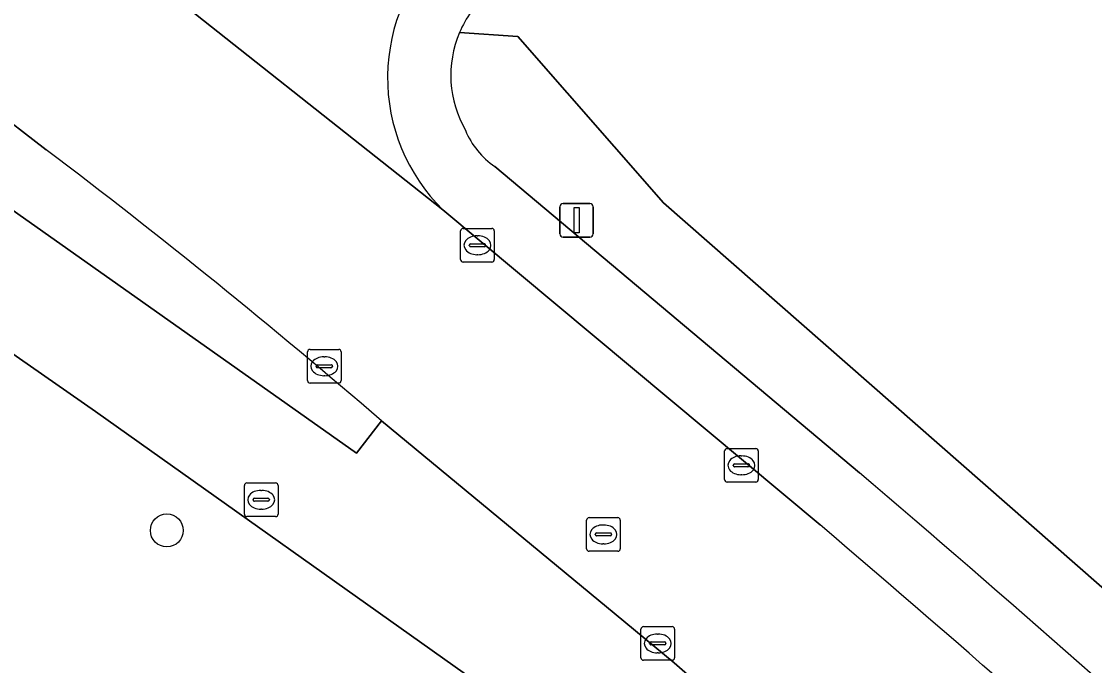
# Model space of a CAD drawing. Extents: x 157445 to 158888, y 383061 to 384688.
# Drawn here: x 157857.9 to 157889.8, y 383598.2 to 383617.35 of the extents above; entities that cross this region are included whole.
import ezdxf

# ---------------------------------------------------------------- set-up
doc = ezdxf.new("R2010")
doc.units = 0
for name, color, linetype in [('IMGEO_Boom', 7, 'Continuous'), ('IMGEO_Brandkraan', 7, 'Continuous'), ('IMGEO_Erf', 7, 'Continuous'), ('IMGEO_Groenvoorziening', 7, 'Continuous'), ('IMGEO_Haag', 7, 'Continuous'), ('IMGEO_Kolk', 7, 'Continuous'), ('IMGEO_Lichtmast', 7, 'Continuous'), ('IMGEO_Rijbaan_lokaal_gesloten', 7, 'Continuous'), ('IMGEO_Rijbaan_lokaal_open', 7, 'Continuous'), ('IMGEO_Rioolput', 7, 'Continuous'), ('IMGEO_Voetpad_open', 7, 'Continuous')]:
    doc.layers.add(name, color=color, linetype=linetype)

msp = doc.modelspace()

# ---------------------------------------------------------------- linework, layer by layer
at = {"layer": 'IMGEO_Boom'}
msp.add_circle((157862.218, 383602.214), 0.489, dxfattribs=at)
at = {"layer": 'IMGEO_Brandkraan'}
for p, q in [((157864.525, 383602.7), (157864.525, 383603.552)), ((157864.6, 383603.626), (157865.452, 383603.626)), ((157865.013, 383603.406), (157865.038, 383603.406)), ((157865.526, 383603.552), (157865.526, 383602.7)), ((157864.784, 383603.12), (157864.784, 383603.132)), ((157865.222, 383603.083), (157864.824, 383603.083)), ((157864.827, 383603.169), (157865.225, 383603.169)), ((157865.268, 383603.132), (157865.268, 383603.12)), ((157865.036, 383602.846), (157865.011, 383602.846)), ((157865.452, 383602.626), (157864.6, 383602.626))]:
    msp.add_line(p, q, dxfattribs=at)
for points in [[(157864.525, 383602.7), (157864.525, 383603.552)], [(157864.6, 383603.626), (157865.452, 383603.626)], [(157865.526, 383603.552), (157865.526, 383602.7)], [(157865.452, 383602.626), (157864.6, 383602.626)]]:
    msp.add_lwpolyline(points, dxfattribs=at)
for centre, radius, start, end in [((157864.602, 383603.55), 0.0765, 91.552, 178.448), ((157864.602, 383603.55), 0.0765, 91.552, 178.448), ((157865.45, 383603.55), 0.0765, 1.552, 88.448), ((157865.45, 383603.55), 0.0765, 1.552, 88.448), ((157864.824, 383603.129), 0.0403, 85.8775, 175.7526), ((157864.821, 383603.119), 0.0366, 178.938, 274.7102), ((157865.225, 383603.126), 0.043, 264.8664, 352.4533), ((157865.229, 383603.131), 0.0386, 1.7309, 96.639), ((157864.602, 383602.702), 0.0765, 181.552, 268.448), ((157864.602, 383602.702), 0.0765, 181.552, 268.448), ((157865.45, 383602.702), 0.0765, 271.552, 358.448), ((157865.45, 383602.702), 0.0765, 271.552, 358.448)]:
    msp.add_arc(centre, radius, start, end, dxfattribs=at)
for centre, major_axis, ratio, start_param, end_param in [((157865.012, 383603.126), (-0.387, 0.002), 0.722429, 4.712389, 7.853982), ((157865.037, 383603.126), (-0.39, 0.002), 0.717154, 1.570796, 4.712389)]:
    msp.add_ellipse(centre, major_axis=major_axis, ratio=ratio, start_param=start_param, end_param=end_param, dxfattribs=at)
at = {"layer": 'IMGEO_Erf'}
msp.add_lwpolyline([(157878.726, 383592.299), (157877.447, 383593.246), (157871.402, 383597.723), (157860.097, 383605.753), (157852.681, 383610.91)], dxfattribs=at)
at = {"layer": 'IMGEO_Groenvoorziening'}
for points in [[(157858.634, 383613.533), (157856.906, 383614.859), (157852.589, 383618.202), (157849.423, 383620.502)], [(157870.921, 383617.017), (157872.658, 383616.894), (157876.986, 383611.954), (157892.678, 383598.198)], [(157892.678, 383598.198), (157876.986, 383611.954), (157872.658, 383616.894), (157870.921, 383617.017)], [(157855.714, 383613.084), (157867.861, 383604.51), (157868.604, 383605.473)], [(157871.971, 383613.029), (157882.811, 383603.928)]]:
    msp.add_lwpolyline(points, dxfattribs=at)
for centre, radius, start, end in [((157873.934, 383615.734), 3.275, 132.3217, 156.9275), ((157873.927, 383615.74), 3.266, 156.9845, 209.9448), ((157873.362, 383615.048), 2.452, 202.4882, 235.4236), ((157734.825, 383450.189), 204.963, 49.25483, 52.83927), ((157572.09, 383238.864), 479.395, 47.53117, 49.59752)]:
    msp.add_arc(centre, radius, start, end, dxfattribs=at)
at = {"layer": 'IMGEO_Haag'}
for points in [[(157892.678, 383598.198), (157876.986, 383611.954), (157872.658, 383616.894), (157870.921, 383617.017)], [(157871.971, 383613.029), (157882.811, 383603.928)]]:
    msp.add_lwpolyline(points, dxfattribs=at)
for centre, radius, start, end in [((157873.927, 383615.74), 3.266, 156.9845, 209.9448), ((157873.362, 383615.048), 2.452, 202.4882, 235.4236), ((157572.09, 383238.864), 479.395, 47.53117, 49.59752)]:
    msp.add_arc(centre, radius, start, end, dxfattribs=at)
at = {"layer": 'IMGEO_Kolk'}
for p, q in [((157870.953, 383610.266), (157870.953, 383611.118)), ((157871.028, 383611.192), (157871.88, 383611.192)), ((157871.954, 383611.118), (157871.954, 383610.266)), ((157871.255, 383610.735), (157871.653, 383610.735)), ((157871.441, 383610.972), (157871.466, 383610.972)), ((157871.212, 383610.686), (157871.212, 383610.698)), ((157871.65, 383610.649), (157871.252, 383610.649)), ((157871.696, 383610.698), (157871.696, 383610.686)), ((157871.88, 383610.192), (157871.028, 383610.192)), ((157871.464, 383610.412), (157871.439, 383610.412)), ((157866.476, 383607.595), (157867.328, 383607.595)), ((157866.401, 383606.669), (157866.401, 383607.521)), ((157866.889, 383607.375), (157866.914, 383607.375)), ((157867.402, 383607.521), (157867.402, 383606.669)), ((157866.66, 383607.089), (157866.66, 383607.101)), ((157867.098, 383607.052), (157866.7, 383607.052)), ((157866.703, 383607.138), (157867.101, 383607.138)), ((157867.144, 383607.101), (157867.144, 383607.089)), ((157867.328, 383606.595), (157866.476, 383606.595)), ((157866.912, 383606.815), (157866.887, 383606.815)), ((157878.801, 383603.724), (157878.801, 383604.576)), ((157878.876, 383604.65), (157879.728, 383604.65)), ((157879.289, 383604.43), (157879.314, 383604.43)), ((157879.802, 383604.576), (157879.802, 383603.724)), ((157879.06, 383604.144), (157879.06, 383604.156)), ((157879.498, 383604.107), (157879.1, 383604.107)), ((157879.103, 383604.193), (157879.501, 383604.193)), ((157879.544, 383604.156), (157879.544, 383604.144)), ((157879.312, 383603.87), (157879.287, 383603.87)), ((157879.728, 383603.65), (157878.876, 383603.65)), ((157876.315, 383598.429), (157876.315, 383599.281)), ((157876.39, 383599.355), (157877.242, 383599.355)), ((157877.316, 383599.281), (157877.316, 383598.429)), ((157876.803, 383599.135), (157876.828, 383599.135)), ((157876.574, 383598.849), (157876.574, 383598.861)), ((157877.012, 383598.812), (157876.614, 383598.812)), ((157876.617, 383598.898), (157877.015, 383598.898)), ((157877.058, 383598.861), (157877.058, 383598.849)), ((157877.242, 383598.355), (157876.39, 383598.355)), ((157876.826, 383598.575), (157876.801, 383598.575))]:
    msp.add_line(p, q, dxfattribs=at)
for points in [[(157870.953, 383610.266), (157870.953, 383611.118)], [(157871.028, 383611.192), (157871.88, 383611.192)], [(157871.954, 383611.118), (157871.954, 383610.266)], [(157871.88, 383610.192), (157871.028, 383610.192)], [(157866.476, 383607.595), (157867.328, 383607.595)], [(157866.401, 383606.669), (157866.401, 383607.521)], [(157867.402, 383607.521), (157867.402, 383606.669)], [(157867.328, 383606.595), (157866.476, 383606.595)], [(157878.801, 383603.724), (157878.801, 383604.576)], [(157878.876, 383604.65), (157879.728, 383604.65)], [(157879.802, 383604.576), (157879.802, 383603.724)], [(157879.728, 383603.65), (157878.876, 383603.65)], [(157876.315, 383598.429), (157876.315, 383599.281)], [(157876.39, 383599.355), (157877.242, 383599.355)], [(157877.316, 383599.281), (157877.316, 383598.429)], [(157877.242, 383598.355), (157876.39, 383598.355)]]:
    msp.add_lwpolyline(points, dxfattribs=at)
for centre, radius, start, end in [((157871.03, 383611.116), 0.0765, 91.552, 178.448), ((157871.03, 383611.116), 0.0765, 91.552, 178.448), ((157871.878, 383611.116), 0.0765, 1.552, 88.448), ((157871.878, 383611.116), 0.0765, 1.552, 88.448), ((157871.252, 383610.695), 0.0403, 85.8775, 175.7526), ((157871.657, 383610.697), 0.0386, 1.7309, 96.639), ((157871.249, 383610.685), 0.0366, 178.938, 274.7102), ((157871.653, 383610.692), 0.043, 264.8664, 352.4533), ((157871.03, 383610.268), 0.0765, 181.552, 268.448), ((157871.03, 383610.268), 0.0765, 181.552, 268.448), ((157871.878, 383610.268), 0.0765, 271.552, 358.448), ((157871.878, 383610.268), 0.0765, 271.552, 358.448), ((157866.478, 383607.519), 0.0765, 91.552, 178.448), ((157866.478, 383607.519), 0.0765, 91.552, 178.448), ((157867.326, 383607.519), 0.0765, 1.552, 88.448), ((157867.326, 383607.519), 0.0765, 1.552, 88.448), ((157866.7, 383607.098), 0.0403, 85.8775, 175.7526), ((157866.697, 383607.088), 0.0366, 178.938, 274.7102), ((157867.101, 383607.095), 0.043, 264.8664, 352.4533), ((157867.105, 383607.1), 0.0386, 1.7309, 96.639), ((157866.478, 383606.671), 0.0765, 181.552, 268.448), ((157866.478, 383606.671), 0.0765, 181.552, 268.448), ((157867.326, 383606.671), 0.0765, 271.552, 358.448), ((157867.326, 383606.671), 0.0765, 271.552, 358.448), ((157878.878, 383604.574), 0.0765, 91.552, 178.448), ((157878.878, 383604.574), 0.0765, 91.552, 178.448), ((157879.726, 383604.574), 0.0765, 1.552, 88.448), ((157879.726, 383604.574), 0.0765, 1.552, 88.448), ((157879.1, 383604.153), 0.0403, 85.8775, 175.7526), ((157879.097, 383604.143), 0.0366, 178.938, 274.7102), ((157879.501, 383604.15), 0.043, 264.8664, 352.4533), ((157879.505, 383604.155), 0.0386, 1.7309, 96.639), ((157878.878, 383603.726), 0.0765, 181.552, 268.448), ((157878.878, 383603.726), 0.0765, 181.552, 268.448), ((157879.726, 383603.726), 0.0765, 271.552, 358.448), ((157879.726, 383603.726), 0.0765, 271.552, 358.448), ((157876.392, 383599.279), 0.0765, 91.552, 178.448), ((157876.392, 383599.279), 0.0765, 91.552, 178.448), ((157877.24, 383599.279), 0.0765, 1.552, 88.448), ((157877.24, 383599.279), 0.0765, 1.552, 88.448), ((157876.614, 383598.858), 0.0403, 85.8775, 175.7526), ((157876.611, 383598.848), 0.0366, 178.938, 274.7102), ((157877.015, 383598.855), 0.043, 264.8664, 352.4533), ((157877.019, 383598.86), 0.0386, 1.7309, 96.639), ((157876.392, 383598.431), 0.0765, 181.552, 268.448), ((157876.392, 383598.431), 0.0765, 181.552, 268.448), ((157877.24, 383598.431), 0.0765, 271.552, 358.448), ((157877.24, 383598.431), 0.0765, 271.552, 358.448)]:
    msp.add_arc(centre, radius, start, end, dxfattribs=at)
for centre, major_axis, ratio, start_param, end_param in [((157871.44, 383610.692), (-0.387, 0.002), 0.722429, 4.712389, 7.853982), ((157871.465, 383610.692), (-0.39, 0.002), 0.717154, 1.570796, 4.712389), ((157866.888, 383607.095), (-0.387, 0.002), 0.722429, 4.712389, 7.853982), ((157866.913, 383607.095), (-0.39, 0.002), 0.717154, 1.570796, 4.712389), ((157879.288, 383604.15), (-0.387, 0.002), 0.722429, 4.712389, 7.853982), ((157879.313, 383604.15), (-0.39, 0.002), 0.717154, 1.570796, 4.712389), ((157876.802, 383598.855), (-0.387, 0.002), 0.722429, 4.712389, 7.853982), ((157876.827, 383598.855), (-0.39, 0.002), 0.717154, 1.570796, 4.712389)]:
    msp.add_ellipse(centre, major_axis=major_axis, ratio=ratio, start_param=start_param, end_param=end_param, dxfattribs=at)
at = {"layer": 'IMGEO_Lichtmast'}
for p, q in [((157873.906, 383611.036), (157873.906, 383611.836)), ((157873.906, 383611.836), (157873.906, 383611.036)), ((157874.006, 383611.936), (157874.796, 383611.936)), ((157874.796, 383611.936), (157874.006, 383611.936)), ((157874.896, 383611.836), (157874.896, 383611.036)), ((157874.896, 383611.036), (157874.896, 383611.836)), ((157874.796, 383610.936), (157874.006, 383610.936)), ((157874.006, 383610.936), (157874.796, 383610.936))]:
    msp.add_line(p, q, dxfattribs=at)
msp.add_lwpolyline([(157874.326, 383611.811), (157874.476, 383611.811), (157874.476, 383611.061), (157874.326, 383611.061), (157874.326, 383611.811)], dxfattribs=at)
for centre, start, end in [((157874.006, 383611.836), 90, 180), ((157874.006, 383611.836), 90, 180), ((157874.796, 383611.836), 0, 90), ((157874.796, 383611.836), 360, 90), ((157874.006, 383611.036), 180, 270), ((157874.006, 383611.036), 180, 270), ((157874.796, 383611.036), 270, 0), ((157874.796, 383611.036), 270, 0)]:
    msp.add_arc(centre, 0.1, start, end, dxfattribs=at)
at = {"layer": 'IMGEO_Rijbaan_lokaal_gesloten'}
for points in [[(157881.641, 383602.379), (157870.429, 383611.742), (157861.08, 383619.146), (157856.142, 383622.915), (157852.589, 383618.202), (157856.906, 383614.859), (157858.634, 383613.533)], [(157868.604, 383605.473), (157875.807, 383599.513), (157877.299, 383598.283), (157885.924, 383590.723), (157889.274, 383587.758), (157889.359, 383587.683), (157892.511, 383584.763), (157896.917, 383580.68), (157898.445, 383579.264), (157899.009, 383578.742), (157906.03, 383571.953), (157910.21, 383576.235), (157909.762, 383576.631), (157899.448, 383586.355), (157894.405, 383591.131)]]:
    msp.add_lwpolyline(points, dxfattribs=at)
for centre, radius, start, end in [((157734.825, 383450.189), 204.963, 49.25483, 52.83927), ((157566.587, 383231.996), 486.254, 47.61021, 49.61495)]:
    msp.add_arc(centre, radius, start, end, dxfattribs=at)
at = {"layer": 'IMGEO_Rijbaan_lokaal_open'}
msp.add_lwpolyline([(157861.8, 383619.502), (157861.08, 383619.146), (157870.429, 383611.742)], dxfattribs=at)
msp.add_arc((157874.287, 383615.671), 5.506, 133.2084, 225.5219, dxfattribs=at)
at = {"layer": 'IMGEO_Rioolput'}
for p, q in [((157874.699, 383601.67), (157874.699, 383602.522)), ((157874.774, 383602.596), (157875.626, 383602.596)), ((157875.7, 383602.522), (157875.7, 383601.67)), ((157875.001, 383602.139), (157875.399, 383602.139)), ((157875.187, 383602.376), (157875.212, 383602.376)), ((157874.958, 383602.09), (157874.958, 383602.102)), ((157875.396, 383602.053), (157874.998, 383602.053)), ((157875.21, 383601.816), (157875.185, 383601.816)), ((157875.442, 383602.102), (157875.442, 383602.09)), ((157875.626, 383601.596), (157874.774, 383601.596))]:
    msp.add_line(p, q, dxfattribs=at)
for points in [[(157874.699, 383601.67), (157874.699, 383602.522)], [(157874.774, 383602.596), (157875.626, 383602.596)], [(157875.7, 383602.522), (157875.7, 383601.67)], [(157875.626, 383601.596), (157874.774, 383601.596)]]:
    msp.add_lwpolyline(points, dxfattribs=at)
for centre, radius, start, end in [((157874.776, 383602.52), 0.0765, 91.552, 178.448), ((157874.776, 383602.52), 0.0765, 91.552, 178.448), ((157875.624, 383602.52), 0.0765, 1.552, 88.448), ((157875.624, 383602.52), 0.0765, 1.552, 88.448), ((157874.998, 383602.099), 0.0403, 85.8775, 175.7526), ((157875.403, 383602.101), 0.0386, 1.7309, 96.639), ((157874.995, 383602.089), 0.0366, 178.938, 274.7102), ((157875.399, 383602.096), 0.043, 264.8664, 352.4533), ((157874.776, 383601.672), 0.0765, 181.552, 268.448), ((157874.776, 383601.672), 0.0765, 181.552, 268.448), ((157875.624, 383601.672), 0.0765, 271.552, 358.448), ((157875.624, 383601.672), 0.0765, 271.552, 358.448)]:
    msp.add_arc(centre, radius, start, end, dxfattribs=at)
for centre, major_axis, ratio, start_param, end_param in [((157875.186, 383602.096), (-0.387, 0.002), 0.722429, 4.712389, 7.853982), ((157875.211, 383602.096), (-0.39, 0.002), 0.717154, 1.570796, 4.712389)]:
    msp.add_ellipse(centre, major_axis=major_axis, ratio=ratio, start_param=start_param, end_param=end_param, dxfattribs=at)
at = {"layer": 'IMGEO_Voetpad_open'}
for points in [[(157889.359, 383587.683), (157889.274, 383587.758), (157885.924, 383590.723), (157877.299, 383598.283), (157875.807, 383599.513), (157868.604, 383605.473), (157867.861, 383604.51), (157855.714, 383613.084)], [(157882.811, 383603.928), (157871.971, 383613.029)], [(157870.429, 383611.742), (157881.641, 383602.379)], [(157852.681, 383610.91), (157860.097, 383605.753), (157871.402, 383597.723), (157877.447, 383593.246), (157878.726, 383592.299)]]:
    msp.add_lwpolyline(points, dxfattribs=at)
for centre, radius, start, end in [((157874.287, 383615.671), 5.506, 133.2084, 225.5219), ((157873.934, 383615.734), 3.275, 132.3217, 156.9275), ((157873.927, 383615.74), 3.266, 156.9845, 209.9448), ((157873.362, 383615.048), 2.452, 202.4882, 235.4236), ((157572.09, 383238.864), 479.395, 47.53117, 49.59752), ((157566.587, 383231.996), 486.254, 47.61021, 49.61495)]:
    msp.add_arc(centre, radius, start, end, dxfattribs=at)

doc.saveas('drawing.dxf')
